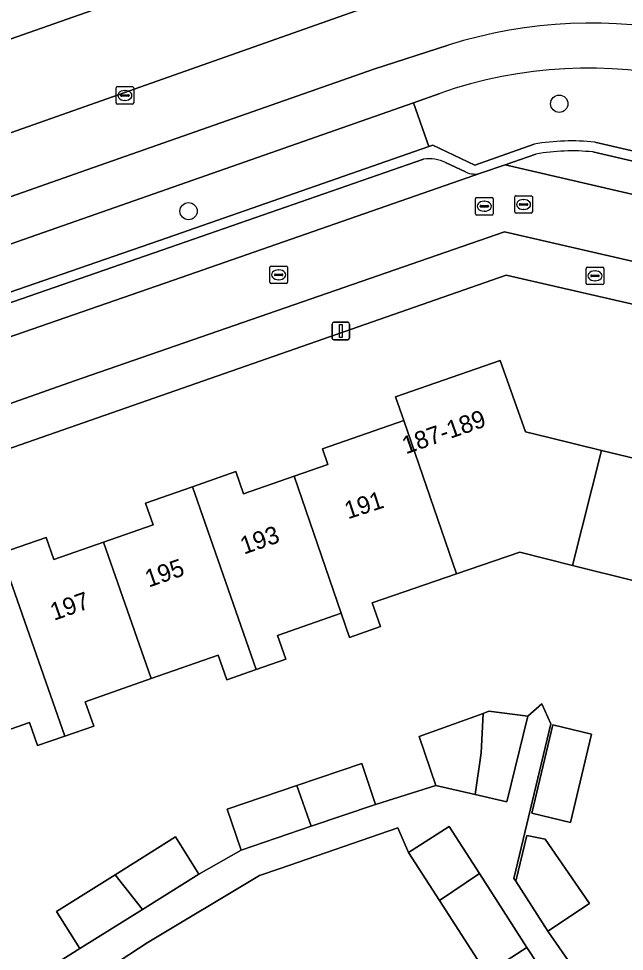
# Model space of a CAD drawing. Extents: x 158472 to 159562, y 388525 to 389606.
# Drawn here: x 159090.8 to 159125.2, y 389096.8 to 389149.9 of the extents above; entities that cross this region are included whole.
import ezdxf

# ---------------------------------------------------------------- set-up
doc = ezdxf.new("R2010")
doc.units = 0
for name, color, linetype in [('IMGEO_Berm_groen', 7, 'Continuous'), ('IMGEO_Boom', 7, 'Continuous'), ('IMGEO_Brandkraan', 7, 'Continuous'), ('IMGEO_Erf', 7, 'Continuous'), ('IMGEO_Kolk', 7, 'Continuous'), ('IMGEO_Lichtmast', 7, 'Continuous'), ('IMGEO_Pand', 7, 'Continuous'), ('IMGEO_Pand_nummerreeks', 7, 'Continuous'), ('IMGEO_Parkeervlak_open', 7, 'Continuous'), ('IMGEO_Rijbaan_lokaal_gesloten', 7, 'Continuous'), ('IMGEO_Rijbaan_lokaal_open', 7, 'Continuous'), ('IMGEO_Rioolput', 7, 'Continuous'), ('IMGEO_Voetpad_open', 7, 'Continuous')]:
    doc.layers.add(name, color=color, linetype=linetype)

msp = doc.modelspace()

# ---------------------------------------------------------------- linework, layer by layer
at = {"layer": 'IMGEO_Berm_groen'}
for points in [[(159118.384, 389152.88), (159116.687, 389157.861), (159096.759, 389150.953), (159064.716, 389139.678), (159066.287, 389134.924), (159082.996, 389140.774), (159111.547, 389150.848)], [(159114.734, 389145.601), (159113.238, 389145.076), (159114.114, 389142.579), (159114.336, 389142.656), (159116.728, 389141.518), (159120.102, 389142.717)], [(159123.541, 389142.83), (159132.774, 389140.681)]]:
    msp.add_lwpolyline(points, dxfattribs=at)
msp.add_lwpolyline([(159114.114, 389142.579), (159113.238, 389145.076), (159078.925, 389133.04), (159079.765, 389130.647), (159099.26, 389137.403)], close=True, dxfattribs=at)
for centre, radius, start, end in [((159123.175, 389121.562), 25.478, 44.5583, 109.3474), ((159122.213, 389130.866), 12.037, 83.6648, 100.0992)]:
    msp.add_arc(centre, radius, start, end, dxfattribs=at)
at = {"layer": 'IMGEO_Boom'}
for centre in [(159121.523, 389145.015), (159100.473, 389138.91)]:
    msp.add_circle(centre, 0.489, dxfattribs=at)
at = {"layer": 'IMGEO_Brandkraan'}
for p, q in [((159123.05, 389134.807), (159123.05, 389135.659)), ((159123.125, 389135.733), (159123.977, 389135.733)), ((159123.352, 389135.276), (159123.75, 389135.276)), ((159123.538, 389135.513), (159123.563, 389135.513)), ((159124.051, 389135.659), (159124.051, 389134.807)), ((159123.977, 389134.733), (159123.125, 389134.733)), ((159123.309, 389135.227), (159123.309, 389135.239)), ((159123.747, 389135.19), (159123.349, 389135.19)), ((159123.561, 389134.953), (159123.536, 389134.953)), ((159123.793, 389135.239), (159123.793, 389135.227))]:
    msp.add_line(p, q, dxfattribs=at)
for points in [[(159123.05, 389134.807), (159123.05, 389135.659)], [(159123.125, 389135.733), (159123.977, 389135.733)], [(159124.051, 389135.659), (159124.051, 389134.807)], [(159123.977, 389134.733), (159123.125, 389134.733)]]:
    msp.add_lwpolyline(points, dxfattribs=at)
for centre, radius, start, end in [((159123.127, 389135.657), 0.0765, 91.552, 178.448), ((159123.127, 389135.657), 0.0765, 91.552, 178.448), ((159123.349, 389135.236), 0.0403, 85.8775, 175.7526), ((159123.754, 389135.238), 0.0386, 1.7309, 96.639), ((159123.975, 389135.657), 0.0765, 1.552, 88.448), ((159123.975, 389135.657), 0.0765, 1.552, 88.448), ((159123.127, 389134.809), 0.0765, 181.552, 268.448), ((159123.127, 389134.809), 0.0765, 181.552, 268.448), ((159123.346, 389135.226), 0.0366, 178.938, 274.7102), ((159123.75, 389135.233), 0.043, 264.8664, 352.4533), ((159123.975, 389134.809), 0.0765, 271.552, 358.448), ((159123.975, 389134.809), 0.0765, 271.552, 358.448)]:
    msp.add_arc(centre, radius, start, end, dxfattribs=at)
for centre, major_axis, ratio, start_param, end_param in [((159123.537, 389135.233), (-0.387, 0.002), 0.722429, 4.712389, 7.853982), ((159123.562, 389135.233), (-0.39, 0.002), 0.717154, 1.570796, 4.712389)]:
    msp.add_ellipse(centre, major_axis=major_axis, ratio=ratio, start_param=start_param, end_param=end_param, dxfattribs=at)
at = {"layer": 'IMGEO_Erf'}
for points in [[(159133.378, 389131.853), (159118.514, 389135.277), (159071.701, 389118.918)], [(159089.815, 389119.464), (159092.387, 389120.363), (159092.826, 389119.108), (159095.645, 389120.093), (159098.465, 389121.079), (159098.031, 389122.32), (159100.69, 389123.249), (159103.153, 389124.11), (159103.596, 389122.843), (159106.465, 389123.846), (159108.383, 389124.516), (159108.075, 389125.396), (159112.693, 389127.01), (159112.223, 389128.354), (159118.163, 389130.429), (159119.606, 389126.372), (159121, 389126.03), (159123.923, 389125.315), (159126.846, 389124.599)], [(159125.934, 389117.858), (159122.285, 389118.771), (159119.283, 389119.523), (159115.689, 389118.288), (159110.905, 389116.645), (159111.375, 389115.3), (159109.619, 389114.686), (159109.14, 389116.057), (159105.523, 389114.793), (159105.992, 389113.45), (159104.318, 389112.865), (159102.644, 389112.28), (159102.158, 389113.669), (159098.355, 389112.34), (159094.606, 389111.03), (159095.09, 389109.646), (159093.448, 389109.072), (159091.903, 389108.532), (159091.445, 389109.84), (159087.597, 389108.495)], [(159089.582, 389094.04), (159094.295, 389096.994), (159092.973, 389099.103), (159096.31, 389101.194), (159099.735, 389103.341), (159101.057, 389101.232), (159103.451, 389102.598), (159102.665, 389104.916), (159106.625, 389106.261), (159110.307, 389107.51), (159111.093, 389105.192), (159114.521, 389106.27), (159113.571, 389109.049), (159117.197, 389110.363), (159117.531, 389110.485), (159119.731, 389110.207), (159120.531, 389110.904), (159121.052, 389109.777), (159118.951, 389100.98), (159119.054, 389100.819), (159119.682, 389103.423), (159120.715, 389103.206), (159123.201, 389099.622), (159123.241, 389099.565), (159120.874, 389097.988), (159122.803, 389095.197)]]:
    msp.add_lwpolyline(points, dxfattribs=at)
for points in [[(159119.963, 389104.687), (159121.155, 389109.705), (159123.346, 389109.185), (159122.153, 389104.166)], [(159119.172, 389092.84), (159121.478, 389094.323), (159119.689, 389097.067), (159117.383, 389095.584), (159114.72, 389099.727), (159112.967, 389102.453), (159112.355, 389103.863), (159105.666, 389101.556), (159104.497, 389101.153), (159098.128, 389097.317), (159091.388, 389092.916), (159084.761, 389090.21), (159099.821, 389067.144), (159112.582, 389075.323), (159114.467, 389076.531), (159124.299, 389085.017), (159123.588, 389085.971), (159121.101, 389089.839), (159119.37, 389088.719), (159118.146, 389090.623), (159119.88, 389091.738)]]:
    msp.add_lwpolyline(points, close=True, dxfattribs=at)
at = {"layer": 'IMGEO_Kolk'}
for p, q in [((159096.356, 389145.061), (159096.356, 389145.913)), ((159096.431, 389145.987), (159097.283, 389145.987)), ((159097.357, 389145.913), (159097.357, 389145.061)), ((159096.615, 389145.481), (159096.615, 389145.493)), ((159097.053, 389145.444), (159096.655, 389145.444)), ((159096.658, 389145.53), (159097.056, 389145.53)), ((159096.844, 389145.767), (159096.869, 389145.767)), ((159097.099, 389145.493), (159097.099, 389145.481)), ((159097.283, 389144.987), (159096.431, 389144.987)), ((159096.867, 389145.207), (159096.842, 389145.207)), ((159118.995, 389138.864), (159118.995, 389139.716)), ((159119.07, 389139.79), (159119.922, 389139.79)), ((159119.483, 389139.57), (159119.508, 389139.57)), ((159119.996, 389139.716), (159119.996, 389138.864)), ((159119.254, 389139.284), (159119.254, 389139.296)), ((159119.692, 389139.247), (159119.294, 389139.247)), ((159119.297, 389139.333), (159119.695, 389139.333)), ((159119.506, 389139.01), (159119.481, 389139.01)), ((159119.738, 389139.296), (159119.738, 389139.284)), ((159119.922, 389138.79), (159119.07, 389138.79)), ((159105.167, 389135.792), (159106.019, 389135.792)), ((159105.092, 389134.866), (159105.092, 389135.718)), ((159105.351, 389135.286), (159105.351, 389135.298)), ((159105.394, 389135.335), (159105.792, 389135.335)), ((159105.58, 389135.572), (159105.605, 389135.572)), ((159105.835, 389135.298), (159105.835, 389135.286)), ((159106.093, 389135.718), (159106.093, 389134.866)), ((159106.019, 389134.792), (159105.167, 389134.792)), ((159105.789, 389135.249), (159105.391, 389135.249)), ((159105.603, 389135.012), (159105.578, 389135.012))]:
    msp.add_line(p, q, dxfattribs=at)
for points in [[(159096.356, 389145.061), (159096.356, 389145.913)], [(159096.431, 389145.987), (159097.283, 389145.987)], [(159097.357, 389145.913), (159097.357, 389145.061)], [(159097.283, 389144.987), (159096.431, 389144.987)], [(159118.995, 389138.864), (159118.995, 389139.716)], [(159119.07, 389139.79), (159119.922, 389139.79)], [(159119.996, 389139.716), (159119.996, 389138.864)], [(159119.922, 389138.79), (159119.07, 389138.79)], [(159105.167, 389135.792), (159106.019, 389135.792)], [(159105.092, 389134.866), (159105.092, 389135.718)], [(159106.093, 389135.718), (159106.093, 389134.866)], [(159106.019, 389134.792), (159105.167, 389134.792)]]:
    msp.add_lwpolyline(points, dxfattribs=at)
for centre, radius, start, end in [((159096.433, 389145.911), 0.0765, 91.552, 178.448), ((159096.433, 389145.911), 0.0765, 91.552, 178.448), ((159097.281, 389145.911), 0.0765, 1.552, 88.448), ((159097.281, 389145.911), 0.0765, 1.552, 88.448), ((159096.655, 389145.49), 0.0403, 85.8775, 175.7526), ((159096.652, 389145.48), 0.0366, 178.938, 274.7102), ((159097.056, 389145.487), 0.043, 264.8664, 352.4533), ((159097.06, 389145.492), 0.0386, 1.7309, 96.639), ((159096.433, 389145.063), 0.0765, 181.552, 268.448), ((159096.433, 389145.063), 0.0765, 181.552, 268.448), ((159097.281, 389145.063), 0.0765, 271.552, 358.448), ((159097.281, 389145.063), 0.0765, 271.552, 358.448), ((159119.072, 389139.714), 0.0765, 91.552, 178.448), ((159119.072, 389139.714), 0.0765, 91.552, 178.448), ((159119.92, 389139.714), 0.0765, 1.552, 88.448), ((159119.92, 389139.714), 0.0765, 1.552, 88.448), ((159119.294, 389139.293), 0.0403, 85.8775, 175.7526), ((159119.291, 389139.283), 0.0366, 178.938, 274.7102), ((159119.695, 389139.29), 0.043, 264.8664, 352.4533), ((159119.699, 389139.295), 0.0386, 1.7309, 96.639), ((159119.072, 389138.866), 0.0765, 181.552, 268.448), ((159119.072, 389138.866), 0.0765, 181.552, 268.448), ((159119.92, 389138.866), 0.0765, 271.552, 358.448), ((159119.92, 389138.866), 0.0765, 271.552, 358.448), ((159105.169, 389135.716), 0.0765, 91.552, 178.448), ((159105.169, 389135.716), 0.0765, 91.552, 178.448), ((159106.017, 389135.716), 0.0765, 1.552, 88.448), ((159106.017, 389135.716), 0.0765, 1.552, 88.448), ((159105.391, 389135.295), 0.0403, 85.8775, 175.7526), ((159105.388, 389135.285), 0.0366, 178.938, 274.7102), ((159105.792, 389135.292), 0.043, 264.8664, 352.4533), ((159105.796, 389135.297), 0.0386, 1.7309, 96.639), ((159105.169, 389134.868), 0.0765, 181.552, 268.448), ((159105.169, 389134.868), 0.0765, 181.552, 268.448), ((159106.017, 389134.868), 0.0765, 271.552, 358.448), ((159106.017, 389134.868), 0.0765, 271.552, 358.448)]:
    msp.add_arc(centre, radius, start, end, dxfattribs=at)
for centre, major_axis, ratio, start_param, end_param in [((159096.843, 389145.487), (-0.387, 0.002), 0.722429, 4.712389, 7.853982), ((159096.868, 389145.487), (-0.39, 0.002), 0.717154, 1.570796, 4.712389), ((159119.482, 389139.29), (-0.387, 0.002), 0.722429, 4.712389, 7.853982), ((159119.507, 389139.29), (-0.39, 0.002), 0.717154, 1.570796, 4.712389), ((159105.579, 389135.292), (-0.387, 0.002), 0.722429, 4.712389, 7.853982), ((159105.604, 389135.292), (-0.39, 0.002), 0.717154, 1.570796, 4.712389)]:
    msp.add_ellipse(centre, major_axis=major_axis, ratio=ratio, start_param=start_param, end_param=end_param, dxfattribs=at)
at = {"layer": 'IMGEO_Lichtmast'}
for p, q in [((159108.619, 389131.696), (159108.619, 389132.496)), ((159108.619, 389132.496), (159108.619, 389131.696)), ((159108.719, 389132.596), (159109.509, 389132.596)), ((159109.509, 389132.596), (159108.719, 389132.596)), ((159109.609, 389132.496), (159109.609, 389131.696)), ((159109.609, 389131.696), (159109.609, 389132.496)), ((159109.509, 389131.596), (159108.719, 389131.596)), ((159108.719, 389131.596), (159109.509, 389131.596))]:
    msp.add_line(p, q, dxfattribs=at)
msp.add_lwpolyline([(159109.039, 389132.471), (159109.189, 389132.471), (159109.189, 389131.721), (159109.039, 389131.721), (159109.039, 389132.471)], dxfattribs=at)
for centre, start, end in [((159108.719, 389132.496), 90, 180), ((159108.719, 389132.496), 90, 180), ((159109.509, 389132.496), 0, 90), ((159109.509, 389132.496), 360, 90), ((159108.719, 389131.696), 180, 270), ((159108.719, 389131.696), 180, 270), ((159109.509, 389131.696), 270, 0), ((159109.509, 389131.696), 270, 0)]:
    msp.add_arc(centre, 0.1, start, end, dxfattribs=at)
at = {"layer": 'IMGEO_Pand'}
for points in [[(159123.923, 389125.315), (159121, 389126.03), (159119.606, 389126.372), (159118.163, 389130.429), (159112.223, 389128.354), (159112.693, 389127.01), (159115.689, 389118.288), (159119.283, 389119.523), (159122.285, 389118.771)], [(159129.708, 389114.057), (159136.286, 389120.588), (159135.021, 389121.863), (159135.985, 389122.82), (159131.512, 389127.324), (159128.387, 389124.221), (159126.846, 389124.599), (159123.923, 389125.315), (159122.285, 389118.771), (159125.934, 389117.858)], [(159109.14, 389116.057), (159109.619, 389114.686), (159111.375, 389115.3), (159110.905, 389116.645), (159115.689, 389118.288), (159112.693, 389127.01), (159108.075, 389125.396), (159108.383, 389124.516), (159106.465, 389123.846)], [(159109.14, 389116.057), (159106.465, 389123.846), (159103.596, 389122.843), (159103.153, 389124.11), (159100.69, 389123.249), (159104.318, 389112.865), (159105.992, 389113.45), (159105.523, 389114.793)], [(159104.318, 389112.865), (159100.69, 389123.249), (159098.031, 389122.32), (159098.465, 389121.079), (159095.645, 389120.093), (159098.355, 389112.34), (159102.158, 389113.669), (159102.644, 389112.28)], [(159098.355, 389112.34), (159095.645, 389120.093), (159092.826, 389119.108), (159092.387, 389120.363), (159089.815, 389119.464), (159093.448, 389109.072), (159095.09, 389109.646), (159094.606, 389111.03)], [(159087.597, 389108.495), (159091.445, 389109.84), (159091.903, 389108.532), (159093.448, 389109.072), (159089.815, 389119.464), (159087.243, 389118.565), (159087.692, 389117.279), (159084.872, 389116.294)], [(159116.753, 389105.753), (159117.096, 389108.124), (159117.197, 389110.363), (159113.571, 389109.049), (159114.521, 389106.27)], [(159116.753, 389105.753), (159118.539, 389105.339), (159119.731, 389110.207), (159117.531, 389110.485), (159117.197, 389110.363), (159117.096, 389108.124)], [(159119.963, 389104.687), (159122.153, 389104.166), (159123.346, 389109.185), (159121.155, 389109.705)], [(159107.433, 389103.95), (159111.093, 389105.192), (159110.307, 389107.51), (159106.625, 389106.261)], [(159107.433, 389103.95), (159106.625, 389106.261), (159102.665, 389104.916), (159103.451, 389102.598)], [(159116.986, 389101.272), (159115.273, 389103.936), (159112.967, 389102.453), (159114.72, 389099.727)], [(159096.31, 389101.194), (159097.856, 389099.226), (159101.057, 389101.232), (159099.735, 389103.341)], [(159119.054, 389100.819), (159120.874, 389097.988), (159123.241, 389099.565), (159123.201, 389099.622), (159120.715, 389103.206), (159119.682, 389103.423)], [(159096.31, 389101.194), (159092.973, 389099.103), (159094.295, 389096.994), (159097.856, 389099.226)], [(159116.986, 389101.272), (159114.72, 389099.727), (159117.383, 389095.584), (159119.689, 389097.067)]]:
    msp.add_lwpolyline(points, close=True, dxfattribs=at)
at = {"layer": 'IMGEO_Parkeervlak_open'}
for points in [[(159120.203, 389142.156), (159118.447, 389141.545), (159136.263, 389137.418), (159135.367, 389138.304)], [(159132.538, 389140.162), (159123.422, 389142.273)], [(159113.822, 389141.873), (159099.447, 389136.865), (159080.596, 389130.332)], [(159116.199, 389141.138), (159115.072, 389141.674)], [(159078.407, 389127.635), (159100.048, 389135.135), (159117.109, 389141.079)]]:
    msp.add_lwpolyline(points, dxfattribs=at)
for centre, radius, start, end in [((159122.225, 389130.861), 11.475, 84.0131, 100.1501), ((159114.115, 389139.686), 2.206, 64.2845, 97.6244), ((159116.729, 389142.262), 1.242, 244.7562, 287.8247)]:
    msp.add_arc(centre, radius, start, end, dxfattribs=at)
at = {"layer": 'IMGEO_Rijbaan_lokaal_gesloten'}
for points in [[(159118.178, 389162.119), (159106.789, 389158.146), (159089.812, 389152.224), (159078.23, 389148.184), (159063.987, 389143.216), (159061.27, 389142.264), (159062.583, 389138.928), (159064.716, 389139.678), (159096.759, 389150.953), (159116.687, 389157.861), (159117.72, 389158.219)], [(159117.736, 389152.69), (159111.547, 389150.848), (159082.996, 389140.774), (159066.287, 389134.924), (159064.154, 389134.177), (159065.179, 389130.887), (159067.503, 389131.68), (159094.697, 389141.256), (159110.996, 389146.974), (159115.224, 389148.346)], [(159115.224, 389148.346), (159110.996, 389146.974), (159094.697, 389141.256), (159067.503, 389131.68), (159065.179, 389130.887), (159060.663, 389129.346), (159022.452, 389115.993), (159003.419, 389109.341), (158963.649, 389095.442), (158925.413, 389082.08), (158872.062, 389063.415), (158839.236, 389051.93)], [(159113.238, 389145.076), (159114.734, 389145.601)], [(158823.577, 389043.749), (158875.388, 389061.813), (158876.7, 389062.27), (158896.198, 389069.073), (158899.722, 389070.314), (158922.617, 389078.377), (158927.281, 389080.02), (158932.006, 389081.684), (158972.944, 389095.985), (158985.739, 389100.455), (158986.538, 389100.743), (159000, 389105.588), (159004.11, 389107.068), (159011.856, 389109.638), (159036.656, 389118.253), (159038.179, 389118.782), (159042.145, 389120.16), (159056.033, 389125.01), (159064.522, 389127.988), (159065.569, 389128.355), (159065.929, 389128.481), (159073.433, 389131.113), (159078.925, 389133.04), (159113.238, 389145.076)]]:
    msp.add_lwpolyline(points, dxfattribs=at)
for centre, radius, start, end in [((159122.973, 389121.224), 31.899, 56.4706, 99.4498), ((159123.387, 389122.411), 27.189, 48.3803, 107.472), ((159123.387, 389122.411), 27.189, 48.3803, 107.472), ((159123.175, 389121.562), 25.478, 44.5583, 109.3474)]:
    msp.add_arc(centre, radius, start, end, dxfattribs=at)
at = {"layer": 'IMGEO_Rijbaan_lokaal_open'}
msp.add_lwpolyline([(159175.339, 389097.898), (159174.815, 389098.388), (159163.003, 389110.349), (159156.901, 389116.556), (159156.429, 389117.036), (159156.23, 389117.239), (159155.904, 389117.571), (159140.853, 389132.88), (159139.636, 389134.083), (159136.263, 389137.418), (159118.447, 389141.545), (159117.109, 389141.079), (159100.048, 389135.135), (159078.407, 389127.635), (159077.97, 389127.483), (159075.999, 389126.8), (159069.737, 389124.63), (159070.965, 389121.125), (159094.003, 389129.262), (159118.407, 389137.736), (159134.612, 389133.995), (159150.959, 389117.398), (159167.969, 389100.171), (159174.38, 389093.632)], dxfattribs=at)
msp.add_arc((159122.973, 389121.224), 31.899, 56.4706, 99.4498, dxfattribs=at)
at = {"layer": 'IMGEO_Rioolput'}
for p, q in [((159116.765, 389138.763), (159116.765, 389139.615)), ((159116.84, 389139.689), (159117.692, 389139.689)), ((159117.766, 389139.615), (159117.766, 389138.763)), ((159117.024, 389139.183), (159117.024, 389139.195)), ((159117.462, 389139.146), (159117.064, 389139.146)), ((159117.067, 389139.232), (159117.465, 389139.232)), ((159117.253, 389139.469), (159117.278, 389139.469)), ((159117.508, 389139.195), (159117.508, 389139.183)), ((159117.692, 389138.689), (159116.84, 389138.689)), ((159117.276, 389138.909), (159117.251, 389138.909))]:
    msp.add_line(p, q, dxfattribs=at)
for points in [[(159116.765, 389138.763), (159116.765, 389139.615)], [(159116.84, 389139.689), (159117.692, 389139.689)], [(159117.766, 389139.615), (159117.766, 389138.763)], [(159117.692, 389138.689), (159116.84, 389138.689)]]:
    msp.add_lwpolyline(points, dxfattribs=at)
for centre, radius, start, end in [((159116.842, 389139.613), 0.0765, 91.552, 178.448), ((159116.842, 389139.613), 0.0765, 91.552, 178.448), ((159117.69, 389139.613), 0.0765, 1.552, 88.448), ((159117.69, 389139.613), 0.0765, 1.552, 88.448), ((159117.064, 389139.192), 0.0403, 85.8775, 175.7526), ((159117.061, 389139.182), 0.0366, 178.938, 274.7102), ((159117.465, 389139.189), 0.043, 264.8664, 352.4533), ((159117.469, 389139.194), 0.0386, 1.7309, 96.639), ((159116.842, 389138.765), 0.0765, 181.552, 268.448), ((159116.842, 389138.765), 0.0765, 181.552, 268.448), ((159117.69, 389138.765), 0.0765, 271.552, 358.448), ((159117.69, 389138.765), 0.0765, 271.552, 358.448)]:
    msp.add_arc(centre, radius, start, end, dxfattribs=at)
for centre, major_axis, ratio, start_param, end_param in [((159117.252, 389139.189), (-0.387, 0.002), 0.722429, 4.712389, 7.853982), ((159117.277, 389139.189), (-0.39, 0.002), 0.717154, 1.570796, 4.712389)]:
    msp.add_ellipse(centre, major_axis=major_axis, ratio=ratio, start_param=start_param, end_param=end_param, dxfattribs=at)
at = {"layer": 'IMGEO_Voetpad_open'}
for points in [[(159120.102, 389142.717), (159116.728, 389141.518), (159114.336, 389142.656), (159114.114, 389142.579), (159099.26, 389137.403), (159079.765, 389130.647), (159079.551, 389130.573), (159077.97, 389127.483), (159078.407, 389127.635)], [(159132.774, 389140.681), (159123.541, 389142.83)], [(159117.109, 389141.079), (159118.447, 389141.545), (159120.203, 389142.156)], [(159123.422, 389142.273), (159132.538, 389140.162)], [(159080.596, 389130.332), (159099.447, 389136.865), (159113.822, 389141.873)], [(159115.072, 389141.674), (159116.199, 389141.138)], [(159181.406, 389086.467), (159175.395, 389092.597), (159174.38, 389093.632), (159167.969, 389100.171), (159150.959, 389117.398), (159134.612, 389133.995), (159118.407, 389137.736), (159094.003, 389129.262), (159070.965, 389121.125), (159071.701, 389118.918), (159118.514, 389135.277)], [(159118.514, 389135.277), (159133.378, 389131.853), (159177.649, 389086.904), (159181.337, 389083.746)], [(159122.803, 389095.197), (159120.874, 389097.988), (159119.054, 389100.819), (159118.951, 389100.98), (159121.052, 389109.777), (159120.531, 389110.904), (159119.731, 389110.207), (159118.539, 389105.339), (159116.753, 389105.753), (159114.521, 389106.27), (159111.093, 389105.192), (159107.433, 389103.95), (159103.451, 389102.598), (159101.057, 389101.232), (159097.856, 389099.226), (159094.295, 389096.994), (159089.582, 389094.04)], [(159091.388, 389092.916), (159098.128, 389097.317), (159104.497, 389101.153), (159105.666, 389101.556), (159112.355, 389103.863), (159112.967, 389102.453), (159115.273, 389103.936), (159116.986, 389101.272), (159119.689, 389097.067), (159121.478, 389094.323)]]:
    msp.add_lwpolyline(points, dxfattribs=at)
for centre, radius, start, end in [((159122.213, 389130.866), 12.037, 83.6648, 100.0992), ((159122.225, 389130.861), 11.475, 84.0131, 100.1501), ((159114.115, 389139.686), 2.206, 64.2845, 97.6244), ((159116.729, 389142.262), 1.242, 244.7562, 287.8247)]:
    msp.add_arc(centre, radius, start, end, dxfattribs=at)

# ---------------------------------------------------------------- texts
at = {"layer": 'IMGEO_Pand_nummerreeks'}
for s, rotation, p in [('187-189', 19.2557, (159112.81, 389125.085)), ('191', 17.9979, (159109.522, 389121.39)), ('193', 19.1265, (159103.619, 389119.388)), ('195', 19.1265, (159098.209, 389117.511)), ('197', 19.4271, (159092.829, 389115.623))]:
    msp.add_text(s, height=1, rotation=rotation, dxfattribs=at).set_placement(p)

doc.saveas('drawing.dxf')
